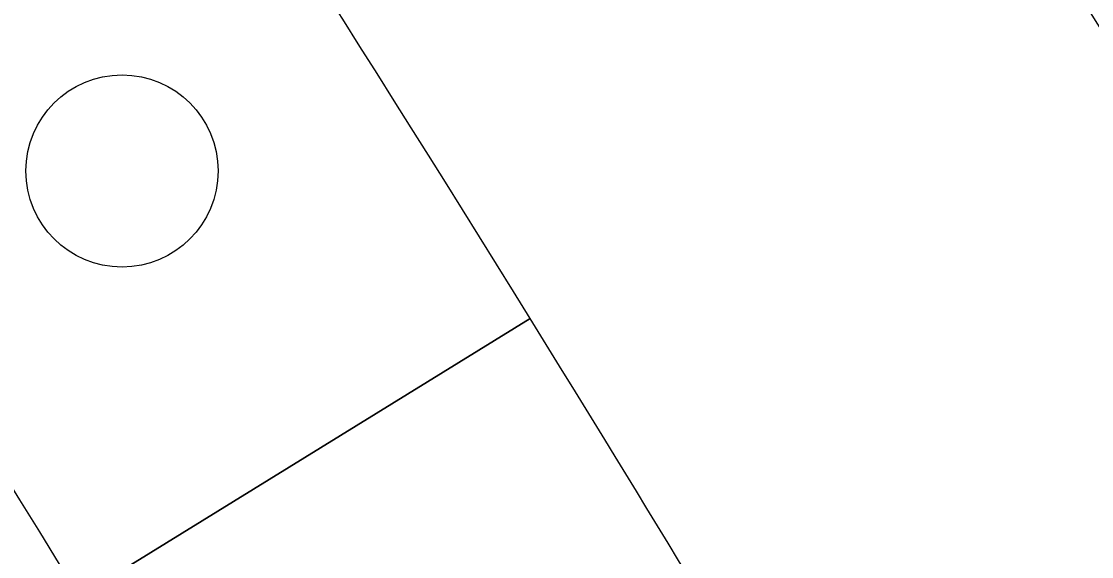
# Model space of a CAD drawing. Extents: x 161087 to 161926, y 382572 to 383873.
# Drawn here: x 161483.62 to 161489.07, y 383449.34 to 383452.07 of the extents above; entities that cross this region are included whole.
import ezdxf

# ---------------------------------------------------------------- set-up
doc = ezdxf.new("R2010")
doc.units = 0
for name, color, linetype in [('IMGEO_Berm_open', 7, 'Continuous'), ('IMGEO_Boom', 7, 'Continuous'), ('IMGEO_Fietspad_gesloten', 7, 'Continuous'), ('IMGEO_Groenvoorziening', 7, 'Continuous'), ('IMGEO_OVBaan_gesloten', 7, 'Continuous'), ('IMGEO_Rijbaan_lokaal_gesloten', 7, 'Continuous'), ('IMGEO_Voetpad_open', 7, 'Continuous')]:
    doc.layers.add(name, color=color, linetype=linetype)

msp = doc.modelspace()

# ---------------------------------------------------------------- linework, layer by layer
at = {"layer": 'IMGEO_Berm_open'}
msp.add_lwpolyline([(161486.214, 383450.556), (161483.917, 383449.142)], dxfattribs=at)
msp.add_arc((161340.7354, 383360.4215), 171.1381, 29.57159, 31.781198, dxfattribs=at)
at = {"layer": 'IMGEO_Boom'}
msp.add_circle((161484.134, 383451.308), 0.4892, dxfattribs=at)
at = {"layer": 'IMGEO_Fietspad_gesloten'}
msp.add_arc((161366.7384, 383377.1161), 137.5447, 31.577698, 36.712837, dxfattribs=at)
at = {"layer": 'IMGEO_Groenvoorziening'}
msp.add_lwpolyline([(161483.917, 383449.142), (161486.214, 383450.556)], dxfattribs=at)
for centre, radius, start, end in [((161329.4537, 383353.9208), 192.0834, 28.363951, 34.39328), ((161345.2332, 383363.792), 171.7639, 27.937209, 34.623085), ((161366.7384, 383377.1161), 137.5447, 31.577698, 36.712837), ((161339.2835, 383359.5016), 172.8569, 31.786946, 35.256067)]:
    msp.add_arc(centre, radius, start, end, dxfattribs=at)
at = {"layer": 'IMGEO_OVBaan_gesloten'}
for centre, radius, start, end in [((161335.5606, 383355.8823), 181.1776, 27.002068, 36.162866), ((161339.2835, 383359.5016), 172.8569, 31.786946, 35.256067), ((161340.7354, 383360.4215), 171.1381, 29.57159, 31.781198)]:
    msp.add_arc(centre, radius, start, end, dxfattribs=at)
at = {"layer": 'IMGEO_Rijbaan_lokaal_gesloten'}
for centre, radius, start, end in [((161335.5606, 383355.8823), 181.1776, 27.002068, 36.162866), ((161345.2332, 383363.792), 171.7639, 27.937209, 34.623085)]:
    msp.add_arc(centre, radius, start, end, dxfattribs=at)
at = {"layer": 'IMGEO_Voetpad_open'}
msp.add_arc((161329.4537, 383353.9208), 192.0834, 28.363951, 34.39328, dxfattribs=at)

doc.saveas('drawing.dxf')
